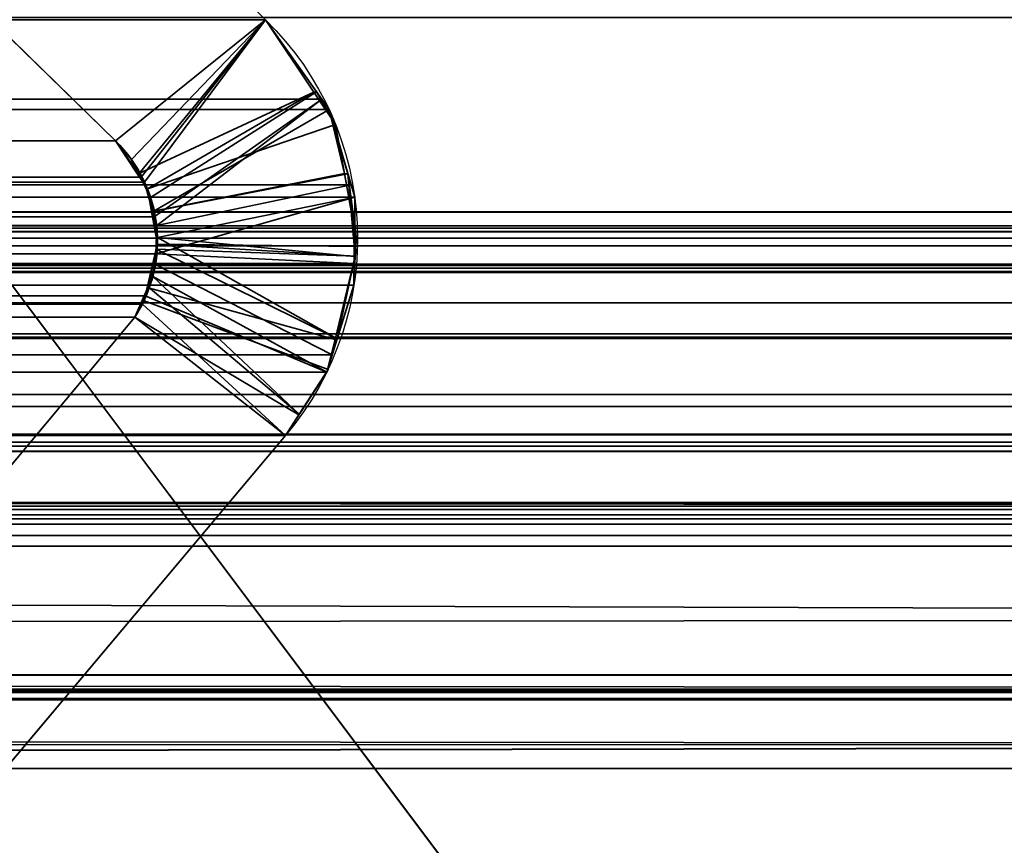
# Model space of a CAD drawing. Header units: millimetres. Extents: x -493 to 6693, y -115 to 135.
# Tile 275 of 656: x 298.68 to 301.75, y -0.93 to 1.64. Entities that reach past the tile are written whole.
import ezdxf

# ---------------------------------------------------------------- set-up
doc = ezdxf.new("R2010")
doc.units = ezdxf.units.MM
doc.layers.add('151', color=7, linetype='Continuous', true_color=0xffffff)

# ---------------------------------------------------------------- blocks, each defined once
blk = doc.blocks.new('UG_SURFACE_001')
at = {"layer": '151', "color": 252, "linetype": 'Continuous', "lineweight": 35}
for points in [[(492.5, -15, 2200.2499), (492.5, 125, 2200.2499), (-492.5, 125, 2200.2499), (-492.5, -15, 2200.2499)], [(-342.5, -15, 2050.2501), (-342.5, 125, 2050.2501), (342.5, 125, 2050.2501), (342.5, -15, 2050.2501)]]:
    blk.add_3dface(points, dxfattribs=at)
blk = doc.blocks.new('UG_SURFACE_072')
at = {"layer": '151', "color": 7, "linetype": 'Continuous', "lineweight": 35}
for points in [[(-309, 0, 2), (-309, 0, 2017), (309, 0, 2017), (309, 0, 2)], [(-309, -26, 2017), (309, -26, 2017), (309, 0, 2017), (-309, 0, 2017)], [(-309, 0, 2), (309, 0, 2), (309, -2), (-309, -2)]]:
    blk.add_3dface(points, dxfattribs=at)
blk = doc.blocks.new('UG_SURFACE_146')
at = {"layer": '151', "color": 252, "linetype": 'Continuous', "lineweight": 35}
for points in [[(-297, 3.0145, -6.75), (-312, 3.0145, -6.75), (-312, -16.9528, -6.75), (312, -16.9528, -6.75)], [(297, 3.0145, -7.75), (312, 3.0145, -7.75), (312, -16.9528, -7.75), (-312, -16.9528, -7.75)], [(297, 3.0145, -6.75), (-297, 3.0145, -6.75), (312, -16.9528, -6.75)], [(312, -16.9528, -6.75), (312, 3.0145, -6.75), (297, 3.0145, -6.75)]]:
    blk.add_3dface(points, dxfattribs=at)
blk = doc.blocks.new('UG_SURFACE_151')
at = {"layer": '151', "color": 7, "linetype": 'Continuous', "lineweight": 35}
for points in [[(-311.2049, 1.0412, 2018.4548), (-311.1224, 3.9715, 2018.3723), (311.1224, 3.9715, 2018.3723), (311.2049, 1.0412, 2018.4548)], [(-298.1937, 2.8936, 2005.4436), (-299.4443, 1.6395, 2006.6943), (299.4443, 1.6395, 2006.6943), (298.1937, 2.8936, 2005.4436)], [(298.977, 1.2621, 2006.227), (297.7289, 2.4787, 2004.9789), (298.1937, 2.8936, 2005.4436), (299.4443, 1.6395, 2006.6943)], [(297.7289, 2.4787, 2004.9789), (298.977, 1.2621, 2006.227), (-298.977, 1.2621, 2006.227), (-297.7289, 2.4787, 2004.9789)], [(312.1642, -0.2241, 2019.4142), (-312.175, 1.6459, 2019.4249), (-312.1673, -0.6973, 2019.4173)], [(312.1642, -0.2241, 2019.4142), (312.175, 1.6459, 2019.4249), (-312.175, 1.6459, 2019.4249)], [(299.4443, 1.6395, 2006.6943), (-299.4443, 1.6395, 2006.6943), (-299.62, 1.3919, 2006.87), (299.62, 1.3919, 2006.87)], [(299.0572, 1.1489, 2006.3074), (298.977, 1.2621, 2006.227), (299.4443, 1.6395, 2006.6943)], [(299.4443, 1.6395, 2006.6943), (299.0678, 1.1339, 2006.3179), (299.0572, 1.1489, 2006.3074)], [(299.098, 1.0257, 2006.3479), (299.0678, 1.1339, 2006.3179), (299.4443, 1.6395, 2006.6943), (299.62, 1.3919, 2006.87)], [(299.643, 1.3595, 2006.8929), (299.62, 1.3919, 2006.87), (-299.62, 1.3919, 2006.87), (-299.643, 1.3595, 2006.8929)], [(299.62, 1.3919, 2006.87), (299.1056, 0.9984, 2006.3555), (299.098, 1.0257, 2006.3479)], [(299.62, 1.3919, 2006.87), (299.643, 1.3595, 2006.8929), (299.7115, 1.1256, 2006.9616), (299.1056, 0.9984, 2006.3555)], [(-299.7115, 1.1256, 2006.9616), (299.7115, 1.1256, 2006.9616), (299.643, 1.3595, 2006.8929)], [(-299.643, 1.3595, 2006.8929), (-299.7115, 1.1256, 2006.9616), (299.643, 1.3595, 2006.8929)], [(299.0572, 1.1489, 2006.3074), (-299.0267, 1.2044, 2006.2766), (-298.977, 1.2621, 2006.227)], [(-298.977, 1.2621, 2006.227), (298.977, 1.2621, 2006.227), (299.0572, 1.1489, 2006.3074)], [(299.0572, 1.1489, 2006.3074), (-299.0554, 1.1478, 2006.3055), (-299.0267, 1.2044, 2006.2766)], [(-299.0867, 1.086, 2006.3367), (-299.0554, 1.1478, 2006.3055), (299.0572, 1.1489, 2006.3074)], [(299.0572, 1.1489, 2006.3074), (299.0678, 1.1339, 2006.3179), (-299.0867, 1.086, 2006.3367)], [(299.7228, 1.0869, 2006.9728), (299.7115, 1.1256, 2006.9616), (-299.7115, 1.1256, 2006.9616), (-299.7228, 1.0869, 2006.9728)], [(299.0678, 1.1339, 2006.3179), (299.098, 1.0257, 2006.3479), (-299.0867, 1.086, 2006.3367)], [(299.1029, 0.9098, 2006.3529), (299.1056, 0.9984, 2006.3555), (299.7115, 1.1256, 2006.9616), (299.7228, 1.0869, 2006.9728)], [(-299.7228, 1.0869, 2006.9728), (299.7209, 0.8806, 2006.9709), (299.7228, 1.0869, 2006.9728)], [(-299.7228, 1.0869, 2006.9728), (-299.7209, 0.8806, 2006.9709), (299.7209, 0.8806, 2006.9709)], [(299.098, 1.0257, 2006.3479), (-299.097, 1.0261, 2006.3469), (-299.0867, 1.086, 2006.3367)], [(299.7228, 1.0869, 2006.9728), (299.7209, 0.8806, 2006.9709), (299.1029, 0.9098, 2006.3529)], [(-311.2011, 0.9593, 2018.451), (-311.2049, 1.0412, 2018.4548), (311.2049, 1.0412, 2018.4548)], [(-311.2011, 0.9593, 2018.451), (311.2049, 1.0412, 2018.4548), (311.2011, 0.9593, 2018.451)], [(-299.1081, 0.9615, 2006.3581), (-299.097, 1.0261, 2006.3469), (299.098, 1.0257, 2006.3479)], [(299.098, 1.0257, 2006.3479), (299.1056, 0.9984, 2006.3555), (-299.1081, 0.9615, 2006.3581)], [(-308.3734, 0.997, 2015.6233), (-310.2899, 0.295, 2017.5397), (310.2899, 0.295, 2017.5397), (308.3734, 0.997, 2015.6233)], [(308.2916, 0.9903, 2015.5416), (-308.2916, 0.9903, 2015.5416), (-308.3734, 0.997, 2015.6233), (308.3734, 0.997, 2015.6233)], [(308.1661, 0.9799, 2015.4161), (-308.1661, 0.9799, 2015.4161), (-308.2916, 0.9903, 2015.5416), (308.2916, 0.9903, 2015.5416)], [(299.1056, 0.9984, 2006.3555), (299.1029, 0.9098, 2006.3529), (-299.1081, 0.9615, 2006.3581)], [(311.2011, 0.9593, 2018.451), (311.1883, 0.8784, 2018.4383), (-311.1883, 0.8784, 2018.4383), (-311.2011, 0.9593, 2018.451)], [(-308.1552, 0.979, 2015.4052), (-308.1661, 0.9799, 2015.4161), (308.1661, 0.9799, 2015.4161)], [(-308.1552, 0.979, 2015.4052), (308.1661, 0.9799, 2015.4161), (308.1552, 0.979, 2015.4052)], [(308.1552, 0.979, 2015.4052), (-308.0896, 0.9354, 2015.3396), (-308.1552, 0.979, 2015.4052)], [(308.1552, 0.979, 2015.4052), (308.0896, 0.9354, 2015.3396), (-308.0896, 0.9354, 2015.3396)], [(299.1029, 0.9098, 2006.3529), (-299.1021, 0.9106, 2006.3522), (-299.1081, 0.9615, 2006.3581)], [(-307.9977, 0.8741, 2015.2476), (-308.0896, 0.9354, 2015.3396), (308.0896, 0.9354, 2015.3396)], [(-307.9977, 0.8741, 2015.2476), (308.0896, 0.9354, 2015.3396), (307.9977, 0.8741, 2015.2476)], [(-299.1021, 0.9106, 2006.3522), (299.1029, 0.9098, 2006.3529), (299.1019, 0.8769, 2006.3519)], [(-299.0938, 0.8397, 2006.3438), (-299.1021, 0.9106, 2006.3522), (299.1019, 0.8769, 2006.3519)], [(299.7209, 0.8806, 2006.9709), (299.1019, 0.8769, 2006.3519), (299.1029, 0.9098, 2006.3529)], [(-311.1883, 0.8784, 2018.4383), (311.1883, 0.8784, 2018.4383), (311.1792, 0.8545, 2018.429)], [(311.1792, 0.8545, 2018.429), (-311.1801, 0.8536, 2018.43), (-311.1883, 0.8784, 2018.4383)], [(307.9977, 0.8741, 2015.2476), (-307.9921, 0.8656, 2015.2421), (-307.9977, 0.8741, 2015.2476)], [(307.9977, 0.8741, 2015.2476), (307.9921, 0.8656, 2015.2421), (-307.9921, 0.8656, 2015.2421)], [(307.9214, 0.7573, 2015.1713), (-307.9214, 0.7573, 2015.1713), (-307.9921, 0.8656, 2015.2421), (307.9921, 0.8656, 2015.2421)], [(299.7209, 0.8806, 2006.9709), (-299.7209, 0.8806, 2006.9709), (-299.7203, 0.8123, 2006.9704)], [(299.7203, 0.8123, 2006.9704), (299.7209, 0.8806, 2006.9709), (-299.7203, 0.8123, 2006.9704)], [(-299.0679, 0.7819, 2006.3179), (-299.0938, 0.8397, 2006.3438), (299.1019, 0.8769, 2006.3519)], [(299.1019, 0.8769, 2006.3519), (299.0696, 0.7798, 2006.3195), (-299.0679, 0.7819, 2006.3179)], [(299.0696, 0.7798, 2006.3195), (299.1019, 0.8769, 2006.3519), (299.6526, 0.596, 2006.9027), (299.6357, 0.542, 2006.8858)], [(299.7209, 0.8806, 2006.9709), (299.7203, 0.8123, 2006.9704), (299.6526, 0.596, 2006.9027), (299.1019, 0.8769, 2006.3519)], [(-311.1357, 0.7194, 2018.3856), (-311.1801, 0.8536, 2018.43), (311.1792, 0.8545, 2018.429)], [(-311.1357, 0.7194, 2018.3856), (311.1792, 0.8545, 2018.429), (311.1052, 0.66, 2018.3551)], [(-299.7203, 0.8123, 2006.9704), (-299.6526, 0.596, 2006.9027), (299.6526, 0.596, 2006.9027), (299.7203, 0.8123, 2006.9704)], [(-299.0679, 0.7819, 2006.3179), (299.061, 0.754, 2006.3109), (299.0372, 0.7131, 2006.2871)], [(-299.0679, 0.7819, 2006.3179), (299.0696, 0.7798, 2006.3195), (299.061, 0.754, 2006.3109)], [(299.0372, 0.7131, 2006.2871), (-299.0372, 0.7131, 2006.2871), (-299.0679, 0.7819, 2006.3179)], [(299.6357, 0.542, 2006.8858), (299.5073, 0.345, 2006.7573), (299.061, 0.754, 2006.3109), (299.0696, 0.7798, 2006.3195)], [(-307.9214, 0.7573, 2015.1713), (307.9214, 0.7573, 2015.1713), (307.3696, 0.124, 2014.6196)], [(-307.3696, 0.124, 2014.6196), (-307.9214, 0.7573, 2015.1713), (307.3696, 0.124, 2014.6196)], [(299.0372, 0.7131, 2006.2871), (299.061, 0.754, 2006.3109), (299.5073, 0.345, 2006.7573)], [(-311.1357, 0.7194, 2018.3856), (311.1052, 0.66, 2018.3551), (311.0961, 0.6497, 2018.3461)], [(311.0961, 0.6497, 2018.3461), (-311.0915, 0.6556, 2018.3415), (-311.1357, 0.7194, 2018.3856)], [(299.0372, 0.7131, 2006.2871), (298.485, 0.0529, 2005.7349), (-298.485, 0.0529, 2005.7349), (-299.0372, 0.7131, 2006.2871)], [(298.485, 0.0529, 2005.7349), (299.0372, 0.7131, 2006.2871), (299.5073, 0.345, 2006.7573), (298.5689, -0.7697, 2005.8188)], [(-310.9856, 0.5029, 2018.2357), (-311.0915, 0.6556, 2018.3415), (311.0961, 0.6497, 2018.3461)], [(-310.9422, 0.4746, 2018.1921), (-310.9856, 0.5029, 2018.2357), (311.0961, 0.6497, 2018.3461)], [(311.0961, 0.6497, 2018.3461), (310.941, 0.4726, 2018.1911), (-310.9422, 0.4746, 2018.1921)], [(299.6357, 0.542, 2006.8858), (-299.6526, 0.596, 2006.9027), (-299.6357, 0.542, 2006.8858)], [(299.6357, 0.542, 2006.8858), (299.6526, 0.596, 2006.9027), (-299.6526, 0.596, 2006.9027)], [(-299.6357, 0.542, 2006.8858), (-299.5073, 0.345, 2006.7573), (299.5073, 0.345, 2006.7573), (299.6357, 0.542, 2006.8858)], [(-310.9422, 0.4746, 2018.1921), (310.9071, 0.4339, 2018.157), (310.7471, 0.3465, 2017.997)], [(-310.9422, 0.4746, 2018.1921), (310.941, 0.4726, 2018.1911), (310.9071, 0.4339, 2018.157)], [(310.7471, 0.3465, 2017.997), (-310.7465, 0.3476, 2017.9965), (-310.9422, 0.4746, 2018.1921)], [(-310.7465, 0.3476, 2017.9965), (310.7471, 0.3465, 2017.997), (310.7048, 0.3234, 2017.9548)], [(-310.7153, 0.3273, 2017.9653), (-310.7465, 0.3476, 2017.9965), (310.7048, 0.3234, 2017.9548)], [(-299.5073, 0.345, 2006.7573), (-298.5689, -0.7697, 2005.8188), (298.5689, -0.7697, 2005.8188), (299.5073, 0.345, 2006.7573)], [(-310.7153, 0.3273, 2017.9653), (310.7048, 0.3234, 2017.9548), (310.529, 0.3114, 2017.7789)], [(310.529, 0.3114, 2017.7789), (-310.5288, 0.3132, 2017.7789), (-310.7153, 0.3273, 2017.9653)], [(-310.5288, 0.3132, 2017.7789), (310.529, 0.3114, 2017.7789), (310.2899, 0.295, 2017.5397)], [(310.2899, 0.295, 2017.5397), (-310.2899, 0.295, 2017.5397), (-310.5288, 0.3132, 2017.7789)], [(308.5515, 0.1329, 2015.8014), (310.0084, -0.4009, 2017.2584), (-310.0084, -0.4009, 2017.2584), (-308.5515, 0.1329, 2015.8014)], [(-308.5515, 0.1329, 2015.8014), (-308.5036, 0.1273, 2015.7537), (308.5031, 0.136, 2015.753)], [(308.5031, 0.136, 2015.753), (308.5515, 0.1329, 2015.8014), (-308.5515, 0.1329, 2015.8014)], [(308.5004, 0.1362, 2015.7504), (-308.5036, 0.1273, 2015.7537), (-308.4307, 0.1188, 2015.6808)], [(308.5004, 0.1362, 2015.7504), (308.5031, 0.136, 2015.753), (-308.5036, 0.1273, 2015.7537)], [(-308.4307, 0.1188, 2015.6808), (308.4318, 0.1141, 2015.6817), (308.5004, 0.1362, 2015.7504)], [(307.3696, 0.124, 2014.6196), (307.2812, 0.0684, 2014.5311), (-307.2812, 0.0684, 2014.5311), (-307.3696, 0.124, 2014.6196)], [(308.3799, 0.0973, 2015.6298), (-308.4307, 0.1188, 2015.6808), (-308.417, 0.1172, 2015.667)], [(308.3799, 0.0973, 2015.6298), (308.4318, 0.1141, 2015.6817), (-308.4307, 0.1188, 2015.6808)], [(-308.417, 0.1172, 2015.667), (308.3673, 0.085, 2015.6174), (308.3799, 0.0973, 2015.6298)], [(-308.417, 0.1172, 2015.667), (-308.3681, 0.082, 2015.6181), (308.3673, 0.085, 2015.6174)], [(308.3673, 0.085, 2015.6174), (-308.3681, 0.082, 2015.6181), (-308.3325, 0.0564, 2015.5826)], [(-308.3325, 0.0564, 2015.5826), (308.3143, 0.0331, 2015.5642), (308.3673, 0.085, 2015.6174)], [(305.5755, -1.0051, 2012.8255), (-305.5755, -1.0051, 2012.8255), (-307.2812, 0.0684, 2014.5311), (307.2812, 0.0684, 2014.5311)], [(-308.3325, 0.0564, 2015.5826), (-308.3143, 0.0331, 2015.5642), (308.3143, 0.0331, 2015.5642)], [(-308.3143, 0.0331, 2015.5642), (-307.6033, -0.5625, 2014.8532), (307.6331, -0.6189, 2014.883)], [(307.6331, -0.6189, 2014.883), (307.8997, -0.4437, 2015.1496), (-308.3143, 0.0331, 2015.5642)], [(307.8997, -0.4437, 2015.1496), (308.3143, 0.0331, 2015.5642), (-308.3143, 0.0331, 2015.5642)], [(-312.1673, -0.6973, 2019.4173), (312.1944, -0.6927, 2019.4445), (312.1642, -0.2241, 2019.4142)], [(-310.3616, -0.4785, 2017.6115), (310.0084, -0.4009, 2017.2584), (310.3616, -0.4785, 2017.6115)], [(-310.3616, -0.4785, 2017.6115), (-310.0084, -0.4009, 2017.2584), (310.0084, -0.4009, 2017.2584)], [(311.2493, -2.0249, 2018.4994), (-311.2823, -2.2143, 2018.5323), (-311.1925, -0.4501, 2018.4426)], [(311.1925, -0.4501, 2018.4426), (-311.1925, -0.4501, 2018.4426), (-311.1875, -0.4483, 2018.4374), (311.1875, -0.4483, 2018.4374)], [(-311.1925, -0.4501, 2018.4426), (311.1925, -0.4501, 2018.4426), (311.2493, -2.0249, 2018.4994)], [(311.1875, -0.4483, 2018.4374), (-311.1875, -0.4483, 2018.4374), (-311.1807, -0.4459, 2018.4307)], [(-311.1807, -0.4459, 2018.4307), (-311.1767, -0.4461, 2018.4267), (311.1767, -0.4461, 2018.4267), (311.1807, -0.4459, 2018.4307)], [(311.1807, -0.4459, 2018.4307), (311.1875, -0.4483, 2018.4374), (-311.1807, -0.4459, 2018.4307)], [(311.1767, -0.4461, 2018.4267), (-311.1767, -0.4461, 2018.4267), (-311.1524, -0.4478, 2018.4023), (311.1524, -0.4478, 2018.4023)], [(311.1524, -0.4478, 2018.4023), (-311.1524, -0.4478, 2018.4023), (-311.0951, -0.4516, 2018.3451), (311.0951, -0.4516, 2018.3451)], [(311.0951, -0.4516, 2018.3451), (-311.0951, -0.4516, 2018.3451), (-311.0318, -0.4559, 2018.2817)], [(311.0318, -0.4559, 2018.2817), (311.0951, -0.4516, 2018.3451), (-311.0318, -0.4559, 2018.2817)], [(-311.0318, -0.4559, 2018.2817), (-310.4793, -0.4745, 2017.7293), (310.4793, -0.4745, 2017.7293), (311.0318, -0.4559, 2018.2817)], [(310.3616, -0.4785, 2017.6115), (-310.4793, -0.4745, 2017.7293), (-310.3616, -0.4785, 2017.6115)], [(310.3616, -0.4785, 2017.6115), (310.4793, -0.4745, 2017.7293), (-310.4793, -0.4745, 2017.7293)], [(307.6331, -0.6189, 2014.883), (-307.6033, -0.5625, 2014.8532), (-306.1868, -1.749, 2013.4368)], [(307.6331, -0.6189, 2014.883), (-306.1868, -1.749, 2013.4368), (-305.8874, -1.8177, 2013.1373)], [(-305.8874, -1.8177, 2013.1373), (305.8596, -1.7843, 2013.1097), (307.6331, -0.6189, 2014.883)], [(312.3484, -3.085, 2019.5985), (312.1944, -0.6927, 2019.4445), (-312.1673, -0.6973, 2019.4173)], [(312.3484, -3.085, 2019.5985), (-312.1673, -0.6973, 2019.4173), (-312.1649, -1.4257, 2019.4149)]]:
    blk.add_3dface(points, dxfattribs=at)
blk = doc.blocks.new('UG_SURFACE_152')
at = {"layer": '151', "color": 7, "linetype": 'Continuous', "lineweight": 35}
for points in [[(298.1937, 2.8936, -7.75), (299.4443, 1.6395, -7.75), (298.977, 1.2621, -7.75), (297.7289, 2.4787, -7.75)], [(299.4443, 1.6395, 2006.6943), (298.1937, 2.8936, 2005.4436), (297.7289, 2.4787, 2004.9789), (298.977, 1.2621, 2006.227)], [(298.1937, 2.8936, 2005.4436), (299.4443, 1.6395, 2006.6943), (299.4443, 1.6395, -7.75), (298.1937, 2.8936, -7.75)], [(297.7289, 2.4787, -7.75), (298.977, 1.2621, -7.75), (298.977, 1.2621, 2006.227), (297.7289, 2.4787, 2004.9789)], [(299.0462, 1.1587, -7.75), (298.977, 1.2621, -7.75), (299.4443, 1.6395, -7.75), (299.5958, 1.4137, -7.75)], [(298.977, 1.2621, 2006.227), (299.0267, 1.2044, 2006.2766), (299.4443, 1.6395, 2006.6943)], [(299.4443, 1.6395, 2006.6943), (299.0267, 1.2044, 2006.2766), (299.0494, 1.1596, 2006.2993)], [(299.0494, 1.1596, 2006.2993), (299.0867, 1.086, 2006.3367), (299.604, 1.4145, 2006.8541), (299.4443, 1.6395, 2006.6943)], [(299.5958, 1.4137, -7.75), (299.4443, 1.6395, -7.75), (299.4443, 1.6395, 2006.6943)], [(299.4443, 1.6395, 2006.6943), (299.604, 1.4145, 2006.8541), (299.5958, 1.4137, -7.75)], [(299.5958, 1.4137, -7.75), (299.0769, 1.1129, -7.75), (299.0462, 1.1587, -7.75)], [(299.5958, 1.4137, -7.75), (299.6629, 1.3136, -7.75), (299.0769, 1.1129, -7.75)], [(299.643, 1.3595, 2006.8929), (299.604, 1.4145, 2006.8541), (299.0867, 1.086, 2006.3367), (299.0942, 1.0424, 2006.3441)], [(299.6629, 1.3136, -7.75), (299.5958, 1.4137, -7.75), (299.604, 1.4145, 2006.8541)], [(299.604, 1.4145, 2006.8541), (299.643, 1.3595, 2006.8929), (299.6629, 1.3136, -7.75)], [(299.0942, 1.0424, 2006.3441), (299.7016, 1.1593, 2006.9516), (299.643, 1.3595, 2006.8929)], [(299.6904, 1.1604, -7.75), (299.6629, 1.3136, -7.75), (299.643, 1.3595, 2006.8929)], [(299.643, 1.3595, 2006.8929), (299.7016, 1.1593, 2006.9516), (299.6904, 1.1604, -7.75)], [(299.0897, 1.0422, -7.75), (299.0769, 1.1129, -7.75), (299.6629, 1.3136, -7.75), (299.6904, 1.1604, -7.75)], [(299.0462, 1.1587, -7.75), (299.0267, 1.2044, 2006.2766), (298.977, 1.2621, 2006.227)], [(298.977, 1.2621, 2006.227), (298.977, 1.2621, -7.75), (299.0462, 1.1587, -7.75)], [(299.0462, 1.1587, -7.75), (299.0494, 1.1596, 2006.2993), (299.0267, 1.2044, 2006.2766)], [(299.0494, 1.1596, 2006.2993), (299.0462, 1.1587, -7.75), (299.0769, 1.1129, -7.75)], [(299.0769, 1.1129, -7.75), (299.0867, 1.086, 2006.3367), (299.0494, 1.1596, 2006.2993)], [(299.6904, 1.1604, -7.75), (299.7312, 0.9331, -7.75), (299.1081, 0.9401, -7.75), (299.0897, 1.0422, -7.75)], [(299.7228, 1.0869, 2006.9728), (299.7016, 1.1593, 2006.9516), (299.0942, 1.0424, 2006.3441), (299.1081, 0.9615, 2006.3581)], [(299.7312, 0.9331, -7.75), (299.6904, 1.1604, -7.75), (299.7016, 1.1593, 2006.9516)], [(299.7241, 0.9032, -7.75), (299.7312, 0.9331, -7.75), (299.7016, 1.1593, 2006.9516)], [(299.7016, 1.1593, 2006.9516), (299.7228, 1.0869, 2006.9728), (299.7241, 0.9032, -7.75)], [(299.0867, 1.086, 2006.3367), (299.0769, 1.1129, -7.75), (299.0897, 1.0422, -7.75)], [(299.0897, 1.0422, -7.75), (299.0942, 1.0424, 2006.3441), (299.0867, 1.086, 2006.3367)], [(299.1081, 0.9615, 2006.3581), (299.7211, 0.902, 2006.9711), (299.7228, 1.0869, 2006.9728)], [(299.7228, 1.0869, 2006.9728), (299.7211, 0.902, 2006.9711), (299.7241, 0.9032, -7.75)], [(299.0942, 1.0424, 2006.3441), (299.0897, 1.0422, -7.75), (299.1081, 0.9401, -7.75)], [(299.1081, 0.9401, -7.75), (299.1081, 0.9615, 2006.3581), (299.0942, 1.0424, 2006.3441)], [(299.1081, 0.9401, -7.75), (299.1038, 0.9247, 2006.3539), (299.1081, 0.9615, 2006.3581)], [(299.6682, 0.6459, 2006.9182), (299.1081, 0.9615, 2006.3581), (299.1038, 0.9247, 2006.3539)], [(299.6682, 0.6459, 2006.9182), (299.7203, 0.8123, 2006.9704), (299.7211, 0.902, 2006.9711), (299.1081, 0.9615, 2006.3581)], [(299.1044, 0.9246, -7.75), (299.076, 0.8059, -7.75), (299.0793, 0.8073, 2006.3293)], [(299.7241, 0.9032, -7.75), (299.6621, 0.644, -7.75), (299.076, 0.8059, -7.75), (299.1044, 0.9246, -7.75)], [(299.0793, 0.8073, 2006.3293), (299.0938, 0.8397, 2006.3438), (299.1044, 0.9246, -7.75)], [(299.0938, 0.8397, 2006.3438), (299.1038, 0.9247, 2006.3539), (299.1044, 0.9246, -7.75)], [(299.1038, 0.9247, 2006.3539), (299.0938, 0.8397, 2006.3438), (299.6357, 0.542, 2006.8858), (299.6682, 0.6459, 2006.9182)], [(299.1081, 0.9401, -7.75), (299.1044, 0.9246, -7.75), (299.1038, 0.9247, 2006.3539)], [(299.1044, 0.9246, -7.75), (299.1081, 0.9401, -7.75), (299.7241, 0.9032, -7.75)], [(299.1081, 0.9401, -7.75), (299.7312, 0.9331, -7.75), (299.7241, 0.9032, -7.75)], [(299.6682, 0.6459, 2006.9182), (299.6621, 0.644, -7.75), (299.7241, 0.9032, -7.75)], [(299.7241, 0.9032, -7.75), (299.7203, 0.8123, 2006.9704), (299.6682, 0.6459, 2006.9182)], [(299.7241, 0.9032, -7.75), (299.7211, 0.902, 2006.9711), (299.7203, 0.8123, 2006.9704)], [(299.55, 0.4105, 2006.7999), (299.0938, 0.8397, 2006.3438), (299.0793, 0.8073, 2006.3293)], [(299.55, 0.4105, 2006.7999), (299.6357, 0.542, 2006.8858), (299.0938, 0.8397, 2006.3438)], [(299.0372, 0.7131, 2006.2871), (299.0793, 0.8073, 2006.3293), (299.0661, 0.7643, -7.75)], [(299.0793, 0.8073, 2006.3293), (299.0372, 0.7131, 2006.2871), (299.5073, 0.345, 2006.7573), (299.55, 0.4105, 2006.7999)], [(299.0793, 0.8073, 2006.3293), (299.076, 0.8059, -7.75), (299.0661, 0.7643, -7.75)], [(299.6621, 0.644, -7.75), (299.6398, 0.5504, -7.75), (299.0661, 0.7643, -7.75), (299.076, 0.8059, -7.75)], [(299.0661, 0.7643, -7.75), (299.0372, 0.7131, -7.75), (299.0372, 0.7131, 2006.2871)], [(299.0372, 0.7131, -7.75), (299.0661, 0.7643, -7.75), (299.6398, 0.5504, -7.75), (299.5484, 0.4088, -7.75)], [(299.0372, 0.7131, -7.75), (298.485, 0.0529, -7.75), (298.485, 0.0529, 2005.7349), (299.0372, 0.7131, 2006.2871)], [(298.485, 0.0529, -7.75), (299.0372, 0.7131, -7.75), (299.5073, 0.345, -7.75), (298.5689, -0.7697, -7.75)], [(298.5689, -0.7697, 2005.8188), (299.5073, 0.345, 2006.7573), (299.0372, 0.7131, 2006.2871), (298.485, 0.0529, 2005.7349)], [(299.5484, 0.4088, -7.75), (299.5073, 0.345, -7.75), (299.0372, 0.7131, -7.75)], [(299.6621, 0.644, -7.75), (299.6682, 0.6459, 2006.9182), (299.6357, 0.542, 2006.8858)], [(299.6357, 0.542, 2006.8858), (299.6398, 0.5504, -7.75), (299.6621, 0.644, -7.75)], [(299.55, 0.4105, 2006.7999), (299.5484, 0.4088, -7.75), (299.6398, 0.5504, -7.75)], [(299.6398, 0.5504, -7.75), (299.6357, 0.542, 2006.8858), (299.55, 0.4105, 2006.7999)], [(299.5484, 0.4088, -7.75), (299.55, 0.4105, 2006.7999), (299.5073, 0.345, 2006.7573)], [(299.5073, 0.345, 2006.7573), (299.5073, 0.345, -7.75), (299.5484, 0.4088, -7.75)], [(299.5073, 0.345, 2006.7573), (298.5689, -0.7697, 2005.8188), (298.5689, -0.7697, -7.75), (299.5073, 0.345, -7.75)]]:
    blk.add_3dface(points, dxfattribs=at)
blk = doc.blocks.new('UG_SURFACE_157')
at = {"layer": '151', "color": 252, "linetype": 'Continuous', "lineweight": 35}
for points in [[(-314.5, -21.92, 2021.75), (314.5, -21.92, 2021.75), (314.5, 12.92, 2021.75), (-314.5, 12.92, 2021.75)], [(-313, -21.92, 2020.2501), (-313, 12.92, 2020.2501), (313, 12.92, 2020.2501), (313, -21.92, 2020.2501)]]:
    blk.add_3dface(points, dxfattribs=at)

msp = doc.modelspace()

# ---------------------------------------------------------------- linework, layer by layer
at = {"layer": '151', "color": 253, "linetype": 'Continuous', "lineweight": -3}
for p, q in [((298.977, 1.2621, 2006.227), (297.7289, 2.4787, 2004.9789)), ((297.7289, 2.4787, -7.75), (298.977, 1.2621, -7.75)), ((298.977, 1.2621, 2006.227), (297.7289, 2.4787, 2004.9789)), ((-299.4443, 1.6395, 2006.6943), (299.4443, 1.6395, 2006.6943)), ((299.4443, 1.6395, 2006.6943), (299.4443, 1.6395, -7.75)), ((298.977, 1.2621, 2006.227), (-298.977, 1.2621, 2006.227)), ((298.977, 1.2621, -7.75), (298.977, 1.2621, 2006.227)), ((-311.2049, 1.0412, 2018.4549), (311.2049, 1.0412, 2018.4549)), ((-308.3734, 0.997, 2015.6234), (308.3734, 0.997, 2015.6234)), ((-311.1883, 0.8784, 2018.4383), (311.1883, 0.8784, 2018.4383)), ((-307.9214, 0.7573, 2015.1714), (307.9214, 0.7573, 2015.1714)), ((299.0372, 0.7131, 2006.2872), (-299.0372, 0.7131, 2006.2872)), ((299.0372, 0.7131, -7.75), (298.485, 0.0529, -7.75)), ((299.0372, 0.7131, 2006.2872), (298.485, 0.0529, 2005.735)), ((299.0372, 0.7131, 2006.2872), (298.485, 0.0529, 2005.735)), ((299.0372, 0.7131, -7.75), (299.0372, 0.7131, 2006.2872)), ((-299.5073, 0.345, 2006.7573), (299.5073, 0.345, 2006.7573)), ((299.5073, 0.345, 2006.7573), (298.5689, -0.7697, 2005.8189)), ((299.5073, 0.345, 2006.7573), (298.5689, -0.7697, 2005.8189)), ((299.5073, 0.345, -7.75), (298.5689, -0.7697, -7.75)), ((299.5073, 0.345, 2006.7573), (299.5073, 0.345, -7.75)), ((-310.2899, 0.295, 2017.5399), (310.2899, 0.295, 2017.5399)), ((308.5515, 0.1329, 2015.8015), (-308.5515, 0.1329, 2015.8015)), ((308.3143, 0.0331, 2015.5643), (-308.3143, 0.0331, 2015.5643)), ((-309, 0, 2017), (309, 0, 2017)), ((-309, 0, 2), (309, 0, 2)), ((310.0084, -0.4009, 2017.2584), (-310.0084, -0.4009, 2017.2584)), ((311.1926, -0.4501, 2018.4426), (-311.1926, -0.4501, 2018.4426))]:
    msp.add_line(p, q, dxfattribs=at)
for points in [[(299.4443, 1.6395, -7.75), (299.8015, 1.2915, -7.75), (299.8291, 0.7265, -7.75), (299.5073, 0.345, -7.75)], [(299.4443, 1.6395, 2006.6943), (299.8015, 1.2915, 2007.0515), (299.8291, 0.7265, 2007.0791), (299.5073, 0.345, 2006.7573)], [(299.4443, 1.6395, 2006.6943), (299.8015, 1.2915, 2007.0515), (299.8291, 0.7265, 2007.0791), (299.5073, 0.345, 2006.7573)], [(298.977, 1.2621, 2006.227), (299.1257, 1.117, 2006.3757), (299.1512, 0.8869, 2006.4012), (299.0372, 0.7131, 2006.2872)], [(298.977, 1.2621, -7.75), (299.1257, 1.117, -7.75), (299.1512, 0.8869, -7.75), (299.0372, 0.7131, -7.75)], [(299.0372, 0.7131, 2006.2872), (299.1512, 0.8869, 2006.4012), (299.1257, 1.117, 2006.3757), (298.977, 1.2621, 2006.227)], [(301.6124, -1.7357, 2008.8624), (304.0145, -2.1357, 2011.2645), (306.4414, -1.1772, 2013.6914), (307.9214, 0.7573, 2015.1714)], [(301.6124, -1.7357, 2008.8624), (304.0145, -2.1357, 2011.2645), (306.4414, -1.1772, 2013.6914), (307.9214, 0.7573, 2015.1714)], [(301.6124, -1.7357, -7.75), (304.0145, -2.1357, -7.75), (306.4414, -1.1772, -7.75), (307.9214, 0.7573, -7.75)], [(301.7144, -2.4582, -7.75), (304.2053, -2.9092, -7.75), (306.7426, -1.9513, -7.75), (308.3143, 0.0331, -7.75)], [(308.3143, 0.0331, 2015.5643), (306.7426, -1.9513, 2013.9926), (304.2053, -2.9092, 2011.4553), (301.7144, -2.4582, 2008.9644)], [(301.7144, -2.4582, 2008.9644), (304.2053, -2.9092, 2011.4553), (306.7426, -1.9513, 2013.9926), (308.3143, 0.0331, 2015.5643)]]:
    msp.add_open_spline(points, degree=3, dxfattribs=at)

# ---------------------------------------------------------------- block references
for name in ['UG_SURFACE_157', 'UG_SURFACE_001', 'UG_SURFACE_146', 'UG_SURFACE_151', 'UG_SURFACE_152', 'UG_SURFACE_072']:
    msp.add_blockref(name, (0, 0), dxfattribs=at)

doc.saveas('drawing.dxf')
